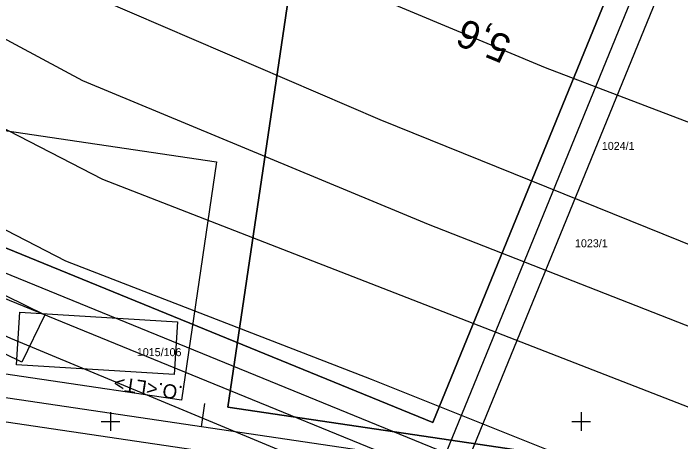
# Model space of a CAD drawing. Extents: x -779302 to -774398, y -1144902 to -1142831.
# Drawn here: x -775920.6 to -775778.9, y -1144504.3 to -1144413.3 of the extents above; entities that cross this region are included whole.
import ezdxf

# ---------------------------------------------------------------- set-up
doc = ezdxf.new("R2010")
doc.units = 0
for name, color, linetype in [('hektosit - Vrstva 5', 7, 'Continuous'), ('Hranice parcel', 7, 'Continuous'), ('Parcelní čísla', 7, 'Continuous'), ('Vrstva 1', 7, 'Continuous'), ('Vrstva 21', 7, 'Continuous'), ('zjednodus_g_situ-seda - Vrstva 7', 7, 'Continuous')]:
    doc.layers.add(name, color=color, linetype=linetype)

msp = doc.modelspace()

# ---------------------------------------------------------------- linework, layer by layer
at = {"layer": 'hektosit - Vrstva 5'}
for p, q in [((-775900, -1144498), (-775900, -1144502)), ((-775800, -1144498), (-775800, -1144502)), ((-775902, -1144500), (-775898, -1144500)), ((-775802, -1144500), (-775798, -1144500))]:
    msp.add_line(p, q, dxfattribs=at)
at = {"layer": 'Hranice parcel'}
for points in [[(-775530.47, -1144538.25), (-775614.03, -1144501.05), (-775693.38, -1144468.4), (-775807.58, -1144424.84), (-775855.95, -1144404.65), (-775905.53, -1144379.22), (-775922.22, -1144368.54), (-775932.33, -1144359.71)], [(-775542.63, -1144574.58), (-775653.03, -1144527.81), (-775735.37, -1144496.15), (-775832.43, -1144458.14), (-775905.87, -1144427.65), (-775933.46, -1144412.85), (-775954.92, -1144399.49), (-775979.21, -1144381.19), (-775962.06, -1144373.31)], [(-775539.64, -1144560.59), (-775607.18, -1144531.04), (-775681.45, -1144500.07), (-775736.49, -1144478.85), (-775842.73, -1144435.95), (-775901.97, -1144410.38), (-775931.23, -1144396.62), (-775947.17, -1144385.66), (-775962.06, -1144373.31)], [(-776006.3, -1144415.96), (-775997.16, -1144394.67), (-775961.7, -1144417.58), (-775901.69, -1144448.49), (-775715.04, -1144521.12), (-775624.37, -1144557.21), (-775558.78, -1144584.42)], [(-775779.42, -1144517.15), (-775844.51, -1144491.07), (-775909.48, -1144465.96), (-776006.3, -1144415.96)], [(-776015.92, -1144437.31), (-775990.94, -1144450.98), (-775921.21, -1144482.29), (-775822.27, -1144523.43), (-775786.84, -1144536.56)]]:
    msp.add_lwpolyline(points, dxfattribs=at)
at = {"layer": 'Vrstva 1'}
msp.add_line((-775879.99, -1144496.21), (-775880.72, -1144501.15), dxfattribs=at)
for points in [[(-775713.68, -1144238.31), (-776879.99, -1143761.57), (-776992.36, -1144036.48), (-775826.05, -1144513.22)], [(-775828.78, -1144506.7), (-776985.84, -1144033.74), (-776877.25, -1143768.09), (-775720.2, -1144241.05)], [(-775726.71, -1144243.78), (-776684.76, -1143852.17), (-776789.57, -1144108.58), (-775831.52, -1144500.19)], [(-775831.52, -1144500.19), (-776789.57, -1144108.58), (-776684.76, -1143852.17), (-775726.71, -1144243.78)], [(-774799.29, -1144366.04), (-776045.7, -1144181.56), (-776089.18, -1144475.34), (-774842.77, -1144659.83)], [(-774846.98, -1144654.15), (-776083.5, -1144471.13), (-776041.48, -1144187.23), (-774804.97, -1144370.25)], [(-774810.64, -1144374.46), (-775834.48, -1144222.92), (-775875.04, -1144496.94), (-774851.19, -1144648.48)], [(-774851.19, -1144648.48), (-775875.04, -1144496.94), (-775834.48, -1144222.92), (-774810.64, -1144374.46)]]:
    msp.add_lwpolyline(points, close=True, dxfattribs=at)
at = {"layer": 'Vrstva 21'}
for points in [[(-775877.43, -1144444.82), (-775884.93, -1144495.48), (-776033.31, -1144473.51), (-776025.81, -1144422.86)], [(-775956.39, -1144468.95), (-775951.45, -1144458.9), (-775913.91, -1144477.35), (-775918.85, -1144487.4)], [(-775919.95, -1144487.94), (-775919.26, -1144476.77), (-775885.78, -1144478.83), (-775886.47, -1144490.01)]]:
    msp.add_lwpolyline(points, close=True, dxfattribs=at)

# ---------------------------------------------------------------- texts
at = {"layer": 'Parcelní čísla'}
for s, p in [('1024/1', (-775795.61, -1144442.31)), ('1023/1', (-775801.31, -1144462.99)), ('1015/106', (-775894.39, -1144486.12))]:
    msp.add_text(s, height=1.7, dxfattribs=at).set_placement(p)
at = {"layer": 'Vrstva 1'}
msp.add_text('.O.<LT>', height=3, rotation=171.5808, dxfattribs=at).set_placement((-775884.49, -1144492.51))
at = {"layer": 'zjednodus_g_situ-seda - Vrstva 7'}
msp.add_text('5,6', height=6, rotation=157.7131, dxfattribs=at).set_placement((-775814.44, -1144418.52))

doc.saveas('drawing.dxf')
